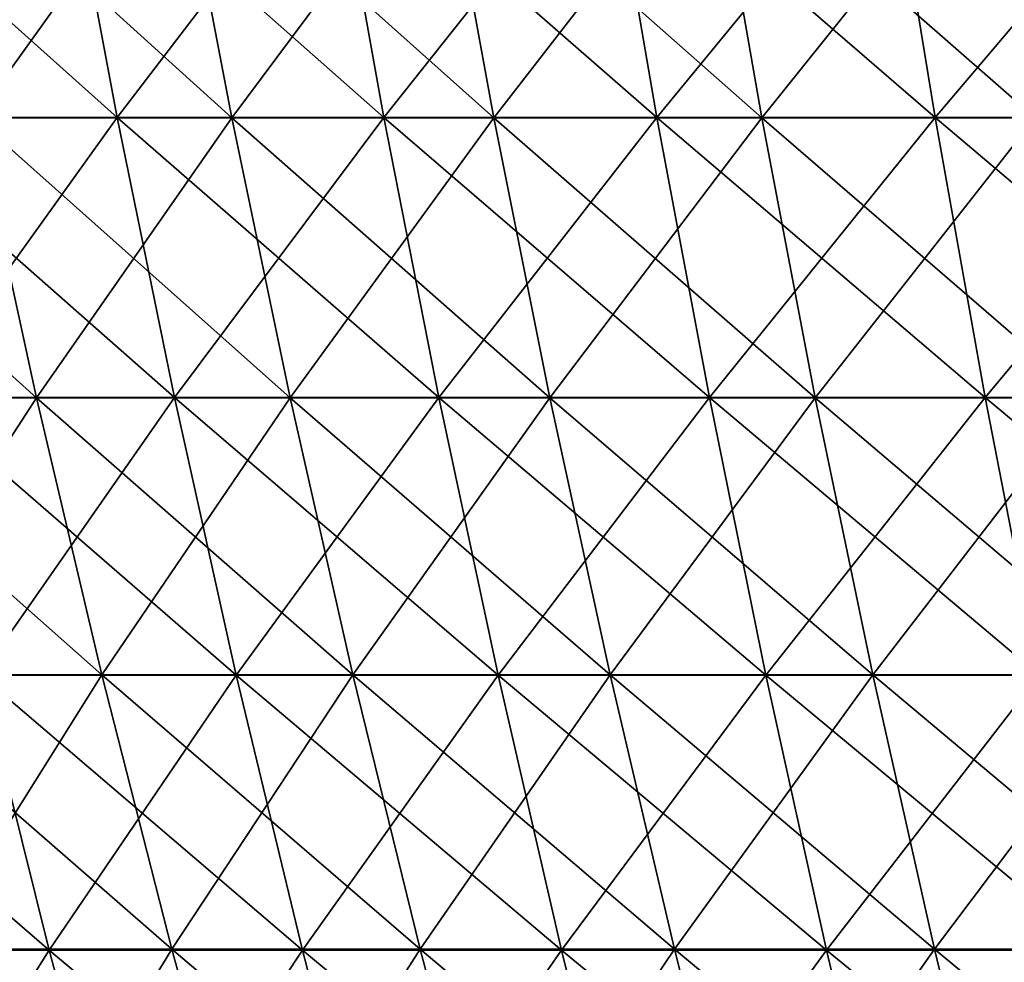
# Model space of a CAD drawing. Header units: millimetres. Extents: x -125 to 125, y -45 to 4025.
# Tile 391 of 656: x -73 to -62, y 3977 to 3987. Entities that reach past the tile are written whole.
import ezdxf

# ---------------------------------------------------------------- set-up
doc = ezdxf.new("R2010")
doc.units = ezdxf.units.MM
doc.header["$LTSCALE"] = 6.999206
for name, color, linetype in [('21', 7, 'CONTINUOUS'), ('22', 7, 'CONTINUOUS'), ('23', 7, 'CONTINUOUS'), ('24', 7, 'CONTINUOUS')]:
    doc.layers.add(name, color=color, linetype=linetype)

msp = doc.modelspace()

# ---------------------------------------------------------------- linework, layer by layer
at = {"layer": '21', "color": 7, "linetype": 'CONTINUOUS'}
for points in [[(-74.521, 3986.33, 92.608), (-71.634, 3986.33, 94.859), (-75.131, 3989.459, 93.366), (-74.521, 3986.33, 92.608)], [(-75.131, 3989.459, 93.366), (-71.634, 3986.33, 94.859), (-72.22, 3989.459, 95.635), (-75.131, 3989.459, 93.366)], [(-71.634, 3986.33, 94.859), (-68.679, 3986.33, 97.02), (-72.22, 3989.459, 95.635), (-71.634, 3986.33, 94.859)], [(-72.22, 3989.459, 95.635), (-68.679, 3986.33, 97.02), (-69.241, 3989.459, 97.814), (-72.22, 3989.459, 95.635)], [(-68.679, 3986.33, 97.02), (-65.659, 3986.33, 99.089), (-69.241, 3989.459, 97.814), (-68.679, 3986.33, 97.02)], [(-69.241, 3989.459, 97.814), (-65.659, 3986.33, 99.089), (-66.196, 3989.459, 99.9), (-69.241, 3989.459, 97.814)], [(-65.659, 3986.33, 99.089), (-62.576, 3986.33, 101.064), (-66.196, 3989.459, 99.9), (-65.659, 3986.33, 99.089)], [(-66.196, 3989.459, 99.9), (-62.576, 3986.33, 101.064), (-63.088, 3989.459, 101.891), (-66.196, 3989.459, 99.9)], [(-62.576, 3986.33, 101.064), (-59.434, 3986.33, 102.943), (-63.088, 3989.459, 101.891), (-62.576, 3986.33, 101.064)], [(-63.088, 3989.459, 101.891), (-59.434, 3986.33, 102.943), (-59.92, 3989.459, 103.785), (-63.088, 3989.459, 101.891)], [(-73.86, 3983.228, 91.787), (-70.999, 3983.228, 94.018), (-74.521, 3986.33, 92.608), (-73.86, 3983.228, 91.787)], [(-74.521, 3986.33, 92.608), (-70.999, 3983.228, 94.018), (-71.634, 3986.33, 94.859), (-74.521, 3986.33, 92.608)], [(-70.999, 3983.228, 94.018), (-68.07, 3983.228, 96.159), (-71.634, 3986.33, 94.859), (-70.999, 3983.228, 94.018)], [(-71.634, 3986.33, 94.859), (-68.07, 3983.228, 96.159), (-68.679, 3986.33, 97.02), (-71.634, 3986.33, 94.859)], [(-68.07, 3983.228, 96.159), (-65.076, 3983.228, 98.21), (-68.679, 3986.33, 97.02), (-68.07, 3983.228, 96.159)], [(-68.679, 3986.33, 97.02), (-65.076, 3983.228, 98.21), (-65.659, 3986.33, 99.089), (-68.679, 3986.33, 97.02)], [(-65.076, 3983.228, 98.21), (-62.021, 3983.228, 100.167), (-65.659, 3986.33, 99.089), (-65.076, 3983.228, 98.21)], [(-65.659, 3986.33, 99.089), (-62.021, 3983.228, 100.167), (-62.576, 3986.33, 101.064), (-65.659, 3986.33, 99.089)], [(-62.021, 3983.228, 100.167), (-58.907, 3983.228, 102.03), (-62.576, 3986.33, 101.064), (-62.021, 3983.228, 100.167)], [(-62.576, 3986.33, 101.064), (-58.907, 3983.228, 102.03), (-59.434, 3986.33, 102.943), (-62.576, 3986.33, 101.064)], [(-73.149, 3980.155, 90.902), (-70.315, 3980.155, 93.112), (-73.86, 3983.228, 91.787), (-73.149, 3980.155, 90.902)], [(-73.86, 3983.228, 91.787), (-70.315, 3980.155, 93.112), (-70.999, 3983.228, 94.018), (-73.86, 3983.228, 91.787)], [(-70.315, 3980.155, 93.112), (-67.414, 3980.155, 95.233), (-70.999, 3983.228, 94.018), (-70.315, 3980.155, 93.112)], [(-70.999, 3983.228, 94.018), (-67.414, 3980.155, 95.233), (-68.07, 3983.228, 96.159), (-70.999, 3983.228, 94.018)], [(-67.414, 3980.155, 95.233), (-64.449, 3980.155, 97.264), (-68.07, 3983.228, 96.159), (-67.414, 3980.155, 95.233)], [(-68.07, 3983.228, 96.159), (-64.449, 3980.155, 97.264), (-65.076, 3983.228, 98.21), (-68.07, 3983.228, 96.159)], [(-64.449, 3980.155, 97.264), (-61.423, 3980.155, 99.202), (-65.076, 3983.228, 98.21), (-64.449, 3980.155, 97.264)], [(-65.076, 3983.228, 98.21), (-61.423, 3980.155, 99.202), (-62.021, 3983.228, 100.167), (-65.076, 3983.228, 98.21)], [(-61.423, 3980.155, 99.202), (-58.339, 3980.155, 101.047), (-62.021, 3983.228, 100.167), (-61.423, 3980.155, 99.202)], [(-62.021, 3983.228, 100.167), (-58.339, 3980.155, 101.047), (-58.907, 3983.228, 102.03), (-62.021, 3983.228, 100.167)], [(-75.122, 3977.112, 87.683), (-72.387, 3977.112, 89.955), (-75.913, 3980.155, 88.606), (-75.122, 3977.112, 87.683)], [(-75.913, 3980.155, 88.606), (-72.387, 3977.112, 89.955), (-73.149, 3980.155, 90.902), (-75.913, 3980.155, 88.606)], [(-72.387, 3977.112, 89.955), (-69.582, 3977.112, 92.142), (-73.149, 3980.155, 90.902), (-72.387, 3977.112, 89.955)], [(-73.149, 3980.155, 90.902), (-69.582, 3977.112, 92.142), (-70.315, 3980.155, 93.112), (-73.149, 3980.155, 90.902)], [(-69.582, 3977.112, 92.142), (-66.712, 3977.112, 94.241), (-70.315, 3980.155, 93.112), (-69.582, 3977.112, 92.142)], [(-70.315, 3980.155, 93.112), (-66.712, 3977.112, 94.241), (-67.414, 3980.155, 95.233), (-70.315, 3980.155, 93.112)], [(-66.712, 3977.112, 94.241), (-63.778, 3977.112, 96.25), (-67.414, 3980.155, 95.233), (-66.712, 3977.112, 94.241)], [(-67.414, 3980.155, 95.233), (-63.778, 3977.112, 96.25), (-64.449, 3980.155, 97.264), (-67.414, 3980.155, 95.233)], [(-63.778, 3977.112, 96.25), (-60.784, 3977.112, 98.169), (-64.449, 3980.155, 97.264), (-63.778, 3977.112, 96.25)], [(-64.449, 3980.155, 97.264), (-60.784, 3977.112, 98.169), (-61.423, 3980.155, 99.202), (-64.449, 3980.155, 97.264)], [(-74.28, 3974.102, 86.7), (-71.575, 3974.102, 88.946), (-75.122, 3977.112, 87.683), (-74.28, 3974.102, 86.7)], [(-75.122, 3977.112, 87.683), (-71.575, 3974.102, 88.946), (-72.387, 3977.112, 89.955), (-75.122, 3977.112, 87.683)], [(-71.575, 3974.102, 88.946), (-68.802, 3974.102, 91.108), (-72.387, 3977.112, 89.955), (-71.575, 3974.102, 88.946)], [(-72.387, 3977.112, 89.955), (-68.802, 3974.102, 91.108), (-69.582, 3977.112, 92.142), (-72.387, 3977.112, 89.955)], [(-68.802, 3974.102, 91.108), (-65.964, 3974.102, 93.184), (-69.582, 3977.112, 92.142), (-68.802, 3974.102, 91.108)], [(-69.582, 3977.112, 92.142), (-65.964, 3974.102, 93.184), (-66.712, 3977.112, 94.241), (-69.582, 3977.112, 92.142)], [(-65.964, 3974.102, 93.184), (-63.063, 3974.102, 95.171), (-66.712, 3977.112, 94.241), (-65.964, 3974.102, 93.184)], [(-66.712, 3977.112, 94.241), (-63.063, 3974.102, 95.171), (-63.778, 3977.112, 96.25), (-66.712, 3977.112, 94.241)], [(-63.063, 3974.102, 95.171), (-60.102, 3974.102, 97.068), (-63.778, 3977.112, 96.25), (-63.063, 3974.102, 95.171)], [(-63.778, 3977.112, 96.25), (-60.102, 3974.102, 97.068), (-60.784, 3977.112, 98.169), (-63.778, 3977.112, 96.25)]]:
    msp.add_3dface(points, dxfattribs=at)
at = {"layer": '22', "color": 7, "linetype": 'CONTINUOUS'}
for points in [[(-72.22, 3989.459, -95.635), (-74.521, 3986.33, -92.608), (-75.131, 3989.459, -93.366), (-72.22, 3989.459, -95.635)], [(-71.634, 3986.33, -94.859), (-74.521, 3986.33, -92.608), (-72.22, 3989.459, -95.635), (-71.634, 3986.33, -94.859)], [(-69.241, 3989.459, -97.814), (-71.634, 3986.33, -94.859), (-72.22, 3989.459, -95.635), (-69.241, 3989.459, -97.814)], [(-68.679, 3986.33, -97.02), (-71.634, 3986.33, -94.859), (-69.241, 3989.459, -97.814), (-68.679, 3986.33, -97.02)], [(-66.196, 3989.459, -99.9), (-68.679, 3986.33, -97.02), (-69.241, 3989.459, -97.814), (-66.196, 3989.459, -99.9)], [(-65.659, 3986.33, -99.089), (-68.679, 3986.33, -97.02), (-66.196, 3989.459, -99.9), (-65.659, 3986.33, -99.089)], [(-63.088, 3989.459, -101.891), (-65.659, 3986.33, -99.089), (-66.196, 3989.459, -99.9), (-63.088, 3989.459, -101.891)], [(-62.576, 3986.33, -101.064), (-65.659, 3986.33, -99.089), (-63.088, 3989.459, -101.891), (-62.576, 3986.33, -101.064)], [(-59.92, 3989.459, -103.785), (-62.576, 3986.33, -101.064), (-63.088, 3989.459, -101.891), (-59.92, 3989.459, -103.785)], [(-59.434, 3986.33, -102.943), (-62.576, 3986.33, -101.064), (-59.92, 3989.459, -103.785), (-59.434, 3986.33, -102.943)], [(-71.634, 3986.33, -94.859), (-73.86, 3983.228, -91.787), (-74.521, 3986.33, -92.608), (-71.634, 3986.33, -94.859)], [(-70.999, 3983.228, -94.018), (-73.86, 3983.228, -91.787), (-71.634, 3986.33, -94.859), (-70.999, 3983.228, -94.018)], [(-68.679, 3986.33, -97.02), (-70.999, 3983.228, -94.018), (-71.634, 3986.33, -94.859), (-68.679, 3986.33, -97.02)], [(-68.07, 3983.228, -96.159), (-70.999, 3983.228, -94.018), (-68.679, 3986.33, -97.02), (-68.07, 3983.228, -96.159)], [(-65.659, 3986.33, -99.089), (-68.07, 3983.228, -96.159), (-68.679, 3986.33, -97.02), (-65.659, 3986.33, -99.089)], [(-65.076, 3983.228, -98.21), (-68.07, 3983.228, -96.159), (-65.659, 3986.33, -99.089), (-65.076, 3983.228, -98.21)], [(-62.576, 3986.33, -101.064), (-65.076, 3983.228, -98.21), (-65.659, 3986.33, -99.089), (-62.576, 3986.33, -101.064)], [(-62.021, 3983.228, -100.167), (-65.076, 3983.228, -98.21), (-62.576, 3986.33, -101.064), (-62.021, 3983.228, -100.167)], [(-59.434, 3986.33, -102.943), (-62.021, 3983.228, -100.167), (-62.576, 3986.33, -101.064), (-59.434, 3986.33, -102.943)], [(-58.907, 3983.228, -102.03), (-62.021, 3983.228, -100.167), (-59.434, 3986.33, -102.943), (-58.907, 3983.228, -102.03)], [(-70.999, 3983.228, -94.018), (-73.149, 3980.155, -90.902), (-73.86, 3983.228, -91.787), (-70.999, 3983.228, -94.018)], [(-70.315, 3980.155, -93.112), (-73.149, 3980.155, -90.902), (-70.999, 3983.228, -94.018), (-70.315, 3980.155, -93.112)], [(-68.07, 3983.228, -96.159), (-70.315, 3980.155, -93.112), (-70.999, 3983.228, -94.018), (-68.07, 3983.228, -96.159)], [(-67.414, 3980.155, -95.233), (-70.315, 3980.155, -93.112), (-68.07, 3983.228, -96.159), (-67.414, 3980.155, -95.233)], [(-65.076, 3983.228, -98.21), (-67.414, 3980.155, -95.233), (-68.07, 3983.228, -96.159), (-65.076, 3983.228, -98.21)], [(-64.449, 3980.155, -97.264), (-67.414, 3980.155, -95.233), (-65.076, 3983.228, -98.21), (-64.449, 3980.155, -97.264)], [(-62.021, 3983.228, -100.167), (-64.449, 3980.155, -97.264), (-65.076, 3983.228, -98.21), (-62.021, 3983.228, -100.167)], [(-61.423, 3980.155, -99.202), (-64.449, 3980.155, -97.264), (-62.021, 3983.228, -100.167), (-61.423, 3980.155, -99.202)], [(-58.907, 3983.228, -102.03), (-61.423, 3980.155, -99.202), (-62.021, 3983.228, -100.167), (-58.907, 3983.228, -102.03)], [(-72.387, 3977.112, -89.955), (-75.122, 3977.112, -87.683), (-73.149, 3980.155, -90.902), (-72.387, 3977.112, -89.955)], [(-70.315, 3980.155, -93.112), (-72.387, 3977.112, -89.955), (-73.149, 3980.155, -90.902), (-70.315, 3980.155, -93.112)], [(-69.582, 3977.112, -92.142), (-72.387, 3977.112, -89.955), (-70.315, 3980.155, -93.112), (-69.582, 3977.112, -92.142)], [(-67.414, 3980.155, -95.233), (-69.582, 3977.112, -92.142), (-70.315, 3980.155, -93.112), (-67.414, 3980.155, -95.233)], [(-66.712, 3977.112, -94.241), (-69.582, 3977.112, -92.142), (-67.414, 3980.155, -95.233), (-66.712, 3977.112, -94.241)], [(-64.449, 3980.155, -97.264), (-66.712, 3977.112, -94.241), (-67.414, 3980.155, -95.233), (-64.449, 3980.155, -97.264)], [(-63.778, 3977.112, -96.25), (-66.712, 3977.112, -94.241), (-64.449, 3980.155, -97.264), (-63.778, 3977.112, -96.25)], [(-61.423, 3980.155, -99.202), (-63.778, 3977.112, -96.25), (-64.449, 3980.155, -97.264), (-61.423, 3980.155, -99.202)], [(-60.784, 3977.112, -98.169), (-63.778, 3977.112, -96.25), (-61.423, 3980.155, -99.202), (-60.784, 3977.112, -98.169)], [(-72.387, 3977.112, -89.955), (-74.28, 3974.102, -86.7), (-75.122, 3977.112, -87.683), (-72.387, 3977.112, -89.955)], [(-71.575, 3974.102, -88.946), (-74.28, 3974.102, -86.7), (-72.387, 3977.112, -89.955), (-71.575, 3974.102, -88.946)], [(-69.582, 3977.112, -92.142), (-71.575, 3974.102, -88.946), (-72.387, 3977.112, -89.955), (-69.582, 3977.112, -92.142)], [(-68.802, 3974.102, -91.108), (-71.575, 3974.102, -88.946), (-69.582, 3977.112, -92.142), (-68.802, 3974.102, -91.108)], [(-66.712, 3977.112, -94.241), (-68.802, 3974.102, -91.108), (-69.582, 3977.112, -92.142), (-66.712, 3977.112, -94.241)], [(-65.964, 3974.102, -93.184), (-68.802, 3974.102, -91.108), (-66.712, 3977.112, -94.241), (-65.964, 3974.102, -93.184)], [(-63.778, 3977.112, -96.25), (-65.964, 3974.102, -93.184), (-66.712, 3977.112, -94.241), (-63.778, 3977.112, -96.25)], [(-63.063, 3974.102, -95.171), (-65.964, 3974.102, -93.184), (-63.778, 3977.112, -96.25), (-63.063, 3974.102, -95.171)], [(-60.784, 3977.112, -98.169), (-63.063, 3974.102, -95.171), (-63.778, 3977.112, -96.25), (-60.784, 3977.112, -98.169)], [(-60.102, 3974.102, -97.068), (-63.063, 3974.102, -95.171), (-60.784, 3977.112, -98.169), (-60.102, 3974.102, -97.068)]]:
    msp.add_3dface(points, dxfattribs=at)
at = {"layer": '23', "color": 7, "linetype": 'CONTINUOUS'}
for points in [[(-73.201, 3986.325, -90.967), (-70.365, 3986.325, -93.178), (-73.821, 3989.451, -91.737), (-73.201, 3986.325, -90.967)], [(-73.821, 3989.451, -91.737), (-70.365, 3986.325, -93.178), (-70.961, 3989.451, -93.967), (-73.821, 3989.451, -91.737)], [(-70.365, 3986.325, -93.178), (-67.462, 3986.325, -95.3), (-70.961, 3989.451, -93.967), (-70.365, 3986.325, -93.178)], [(-70.961, 3989.451, -93.967), (-67.462, 3986.325, -95.3), (-68.033, 3989.451, -96.108), (-70.961, 3989.451, -93.967)], [(-67.462, 3986.325, -95.3), (-64.495, 3986.325, -97.333), (-68.033, 3989.451, -96.108), (-67.462, 3986.325, -95.3)], [(-68.033, 3989.451, -96.108), (-64.495, 3986.325, -97.333), (-65.041, 3989.451, -98.157), (-68.033, 3989.451, -96.108)], [(-64.495, 3986.325, -97.333), (-61.467, 3986.325, -99.273), (-65.041, 3989.451, -98.157), (-64.495, 3986.325, -97.333)], [(-65.041, 3989.451, -98.157), (-61.467, 3986.325, -99.273), (-61.988, 3989.451, -100.114), (-65.041, 3989.451, -98.157)], [(-61.467, 3986.325, -99.273), (-58.381, 3986.325, -101.118), (-61.988, 3989.451, -100.114), (-61.467, 3986.325, -99.273)], [(-61.988, 3989.451, -100.114), (-58.381, 3986.325, -101.118), (-58.875, 3989.451, -101.975), (-61.988, 3989.451, -100.114)], [(-75.27, 3983.227, -87.855), (-72.528, 3983.227, -90.131), (-75.967, 3986.325, -88.669), (-75.27, 3983.227, -87.855)], [(-75.967, 3986.325, -88.669), (-72.528, 3983.227, -90.131), (-73.201, 3986.325, -90.967), (-75.967, 3986.325, -88.669)], [(-72.528, 3983.227, -90.131), (-69.718, 3983.227, -92.322), (-73.201, 3986.325, -90.967), (-72.528, 3983.227, -90.131)], [(-73.201, 3986.325, -90.967), (-69.718, 3983.227, -92.322), (-70.365, 3986.325, -93.178), (-73.201, 3986.325, -90.967)], [(-69.718, 3983.227, -92.322), (-66.842, 3983.227, -94.425), (-70.365, 3986.325, -93.178), (-69.718, 3983.227, -92.322)], [(-70.365, 3986.325, -93.178), (-66.842, 3983.227, -94.425), (-67.462, 3986.325, -95.3), (-70.365, 3986.325, -93.178)], [(-66.842, 3983.227, -94.425), (-63.903, 3983.227, -96.439), (-67.462, 3986.325, -95.3), (-66.842, 3983.227, -94.425)], [(-67.462, 3986.325, -95.3), (-63.903, 3983.227, -96.439), (-64.495, 3986.325, -97.333), (-67.462, 3986.325, -95.3)], [(-63.903, 3983.227, -96.439), (-60.903, 3983.227, -98.361), (-64.495, 3986.325, -97.333), (-63.903, 3983.227, -96.439)], [(-64.495, 3986.325, -97.333), (-60.903, 3983.227, -98.361), (-61.467, 3986.325, -99.273), (-64.495, 3986.325, -97.333)], [(-74.518, 3980.158, -86.978), (-71.805, 3980.158, -89.232), (-75.27, 3983.227, -87.855), (-74.518, 3980.158, -86.978)], [(-75.27, 3983.227, -87.855), (-71.805, 3980.158, -89.232), (-72.528, 3983.227, -90.131), (-75.27, 3983.227, -87.855)], [(-71.805, 3980.158, -89.232), (-69.023, 3980.158, -91.401), (-72.528, 3983.227, -90.131), (-71.805, 3980.158, -89.232)], [(-72.528, 3983.227, -90.131), (-69.023, 3980.158, -91.401), (-69.718, 3983.227, -92.322), (-72.528, 3983.227, -90.131)], [(-69.023, 3980.158, -91.401), (-66.175, 3980.158, -93.483), (-69.718, 3983.227, -92.322), (-69.023, 3980.158, -91.401)], [(-69.718, 3983.227, -92.322), (-66.175, 3980.158, -93.483), (-66.842, 3983.227, -94.425), (-69.718, 3983.227, -92.322)], [(-66.175, 3980.158, -93.483), (-63.265, 3980.158, -95.476), (-66.842, 3983.227, -94.425), (-66.175, 3980.158, -93.483)], [(-66.842, 3983.227, -94.425), (-63.265, 3980.158, -95.476), (-63.903, 3983.227, -96.439), (-66.842, 3983.227, -94.425)], [(-63.265, 3980.158, -95.476), (-60.295, 3980.158, -97.379), (-63.903, 3983.227, -96.439), (-63.265, 3980.158, -95.476)], [(-63.903, 3983.227, -96.439), (-60.295, 3980.158, -97.379), (-60.903, 3983.227, -98.361), (-63.903, 3983.227, -96.439)], [(-73.714, 3977.121, -86.04), (-71.03, 3977.121, -88.269), (-74.518, 3980.158, -86.978), (-73.714, 3977.121, -86.04)], [(-74.518, 3980.158, -86.978), (-71.03, 3977.121, -88.269), (-71.805, 3980.158, -89.232), (-74.518, 3980.158, -86.978)], [(-71.03, 3977.121, -88.269), (-68.278, 3977.121, -90.414), (-71.805, 3980.158, -89.232), (-71.03, 3977.121, -88.269)], [(-71.805, 3980.158, -89.232), (-68.278, 3977.121, -90.414), (-69.023, 3980.158, -91.401), (-71.805, 3980.158, -89.232)], [(-68.278, 3977.121, -90.414), (-65.461, 3977.121, -92.474), (-69.023, 3980.158, -91.401), (-68.278, 3977.121, -90.414)], [(-69.023, 3980.158, -91.401), (-65.461, 3977.121, -92.474), (-66.175, 3980.158, -93.483), (-69.023, 3980.158, -91.401)], [(-65.461, 3977.121, -92.474), (-62.582, 3977.121, -94.446), (-66.175, 3980.158, -93.483), (-65.461, 3977.121, -92.474)], [(-66.175, 3980.158, -93.483), (-62.582, 3977.121, -94.446), (-63.265, 3980.158, -95.476), (-66.175, 3980.158, -93.483)], [(-62.582, 3977.121, -94.446), (-59.644, 3977.121, -96.329), (-63.265, 3980.158, -95.476), (-62.582, 3977.121, -94.446)], [(-63.265, 3980.158, -95.476), (-59.644, 3977.121, -96.329), (-60.295, 3980.158, -97.379), (-63.265, 3980.158, -95.476)], [(-72.858, 3974.118, -85.04), (-70.204, 3974.118, -87.243), (-73.714, 3977.121, -86.04), (-72.858, 3974.118, -85.04)], [(-73.714, 3977.121, -86.04), (-70.204, 3974.118, -87.243), (-71.03, 3977.121, -88.269), (-73.714, 3977.121, -86.04)], [(-70.204, 3974.118, -87.243), (-67.484, 3974.118, -89.364), (-71.03, 3977.121, -88.269), (-70.204, 3974.118, -87.243)], [(-71.03, 3977.121, -88.269), (-67.484, 3974.118, -89.364), (-68.278, 3977.121, -90.414), (-71.03, 3977.121, -88.269)], [(-67.484, 3974.118, -89.364), (-64.7, 3974.118, -91.4), (-68.278, 3977.121, -90.414), (-67.484, 3974.118, -89.364)], [(-68.278, 3977.121, -90.414), (-64.7, 3974.118, -91.4), (-65.461, 3977.121, -92.474), (-68.278, 3977.121, -90.414)], [(-64.7, 3974.118, -91.4), (-61.855, 3974.118, -93.349), (-65.461, 3977.121, -92.474), (-64.7, 3974.118, -91.4)], [(-65.461, 3977.121, -92.474), (-61.855, 3974.118, -93.349), (-62.582, 3977.121, -94.446), (-65.461, 3977.121, -92.474)], [(-61.855, 3974.118, -93.349), (-58.951, 3974.118, -95.209), (-62.582, 3977.121, -94.446), (-61.855, 3974.118, -93.349)], [(-62.582, 3977.121, -94.446), (-58.951, 3974.118, -95.209), (-59.644, 3977.121, -96.329), (-62.582, 3977.121, -94.446)]]:
    msp.add_3dface(points, dxfattribs=at)
at = {"layer": '24', "color": 7, "linetype": 'CONTINUOUS'}
for points in [[(-70.961, 3989.451, 93.967), (-73.201, 3986.325, 90.967), (-73.821, 3989.451, 91.737), (-70.961, 3989.451, 93.967)], [(-70.365, 3986.325, 93.178), (-73.201, 3986.325, 90.967), (-70.961, 3989.451, 93.967), (-70.365, 3986.325, 93.178)], [(-68.033, 3989.451, 96.108), (-70.365, 3986.325, 93.178), (-70.961, 3989.451, 93.967), (-68.033, 3989.451, 96.108)], [(-67.462, 3986.325, 95.3), (-70.365, 3986.325, 93.178), (-68.033, 3989.451, 96.108), (-67.462, 3986.325, 95.3)], [(-65.041, 3989.451, 98.157), (-67.462, 3986.325, 95.3), (-68.033, 3989.451, 96.108), (-65.041, 3989.451, 98.157)], [(-64.495, 3986.325, 97.333), (-67.462, 3986.325, 95.3), (-65.041, 3989.451, 98.157), (-64.495, 3986.325, 97.333)], [(-61.988, 3989.451, 100.114), (-64.495, 3986.325, 97.333), (-65.041, 3989.451, 98.157), (-61.988, 3989.451, 100.114)], [(-61.467, 3986.325, 99.273), (-64.495, 3986.325, 97.333), (-61.988, 3989.451, 100.114), (-61.467, 3986.325, 99.273)], [(-58.875, 3989.451, 101.975), (-61.467, 3986.325, 99.273), (-61.988, 3989.451, 100.114), (-58.875, 3989.451, 101.975)], [(-72.528, 3983.227, 90.131), (-75.27, 3983.227, 87.855), (-73.201, 3986.325, 90.967), (-72.528, 3983.227, 90.131)], [(-70.365, 3986.325, 93.178), (-72.528, 3983.227, 90.131), (-73.201, 3986.325, 90.967), (-70.365, 3986.325, 93.178)], [(-69.718, 3983.227, 92.322), (-72.528, 3983.227, 90.131), (-70.365, 3986.325, 93.178), (-69.718, 3983.227, 92.322)], [(-67.462, 3986.325, 95.3), (-69.718, 3983.227, 92.322), (-70.365, 3986.325, 93.178), (-67.462, 3986.325, 95.3)], [(-66.842, 3983.227, 94.425), (-69.718, 3983.227, 92.322), (-67.462, 3986.325, 95.3), (-66.842, 3983.227, 94.425)], [(-64.495, 3986.325, 97.333), (-66.842, 3983.227, 94.425), (-67.462, 3986.325, 95.3), (-64.495, 3986.325, 97.333)], [(-63.903, 3983.227, 96.439), (-66.842, 3983.227, 94.425), (-64.495, 3986.325, 97.333), (-63.903, 3983.227, 96.439)], [(-61.467, 3986.325, 99.273), (-63.903, 3983.227, 96.439), (-64.495, 3986.325, 97.333), (-61.467, 3986.325, 99.273)], [(-60.903, 3983.227, 98.361), (-63.903, 3983.227, 96.439), (-61.467, 3986.325, 99.273), (-60.903, 3983.227, 98.361)], [(-72.528, 3983.227, 90.131), (-74.518, 3980.158, 86.978), (-75.27, 3983.227, 87.855), (-72.528, 3983.227, 90.131)], [(-71.805, 3980.158, 89.232), (-74.518, 3980.158, 86.978), (-72.528, 3983.227, 90.131), (-71.805, 3980.158, 89.232)], [(-69.718, 3983.227, 92.322), (-71.805, 3980.158, 89.232), (-72.528, 3983.227, 90.131), (-69.718, 3983.227, 92.322)], [(-69.023, 3980.158, 91.401), (-71.805, 3980.158, 89.232), (-69.718, 3983.227, 92.322), (-69.023, 3980.158, 91.401)], [(-66.842, 3983.227, 94.425), (-69.023, 3980.158, 91.401), (-69.718, 3983.227, 92.322), (-66.842, 3983.227, 94.425)], [(-66.175, 3980.158, 93.483), (-69.023, 3980.158, 91.401), (-66.842, 3983.227, 94.425), (-66.175, 3980.158, 93.483)], [(-63.903, 3983.227, 96.439), (-66.175, 3980.158, 93.483), (-66.842, 3983.227, 94.425), (-63.903, 3983.227, 96.439)], [(-63.265, 3980.158, 95.476), (-66.175, 3980.158, 93.483), (-63.903, 3983.227, 96.439), (-63.265, 3980.158, 95.476)], [(-60.903, 3983.227, 98.361), (-63.265, 3980.158, 95.476), (-63.903, 3983.227, 96.439), (-60.903, 3983.227, 98.361)], [(-60.295, 3980.158, 97.379), (-63.265, 3980.158, 95.476), (-60.903, 3983.227, 98.361), (-60.295, 3980.158, 97.379)], [(-71.805, 3980.158, 89.232), (-73.714, 3977.121, 86.04), (-74.518, 3980.158, 86.978), (-71.805, 3980.158, 89.232)], [(-71.03, 3977.121, 88.269), (-73.714, 3977.121, 86.04), (-71.805, 3980.158, 89.232), (-71.03, 3977.121, 88.269)], [(-69.023, 3980.158, 91.401), (-71.03, 3977.121, 88.269), (-71.805, 3980.158, 89.232), (-69.023, 3980.158, 91.401)], [(-68.278, 3977.121, 90.414), (-71.03, 3977.121, 88.269), (-69.023, 3980.158, 91.401), (-68.278, 3977.121, 90.414)], [(-66.175, 3980.158, 93.483), (-68.278, 3977.121, 90.414), (-69.023, 3980.158, 91.401), (-66.175, 3980.158, 93.483)], [(-65.461, 3977.121, 92.474), (-68.278, 3977.121, 90.414), (-66.175, 3980.158, 93.483), (-65.461, 3977.121, 92.474)], [(-63.265, 3980.158, 95.476), (-65.461, 3977.121, 92.474), (-66.175, 3980.158, 93.483), (-63.265, 3980.158, 95.476)], [(-62.582, 3977.121, 94.446), (-65.461, 3977.121, 92.474), (-63.265, 3980.158, 95.476), (-62.582, 3977.121, 94.446)], [(-60.295, 3980.158, 97.379), (-62.582, 3977.121, 94.446), (-63.265, 3980.158, 95.476), (-60.295, 3980.158, 97.379)], [(-59.644, 3977.121, 96.329), (-62.582, 3977.121, 94.446), (-60.295, 3980.158, 97.379), (-59.644, 3977.121, 96.329)], [(-71.03, 3977.121, 88.269), (-72.858, 3974.118, 85.04), (-73.714, 3977.121, 86.04), (-71.03, 3977.121, 88.269)], [(-70.204, 3974.118, 87.243), (-72.858, 3974.118, 85.04), (-71.03, 3977.121, 88.269), (-70.204, 3974.118, 87.243)], [(-68.278, 3977.121, 90.414), (-70.204, 3974.118, 87.243), (-71.03, 3977.121, 88.269), (-68.278, 3977.121, 90.414)], [(-67.484, 3974.118, 89.364), (-70.204, 3974.118, 87.243), (-68.278, 3977.121, 90.414), (-67.484, 3974.118, 89.364)], [(-65.461, 3977.121, 92.474), (-67.484, 3974.118, 89.364), (-68.278, 3977.121, 90.414), (-65.461, 3977.121, 92.474)], [(-64.7, 3974.118, 91.4), (-67.484, 3974.118, 89.364), (-65.461, 3977.121, 92.474), (-64.7, 3974.118, 91.4)], [(-62.582, 3977.121, 94.446), (-64.7, 3974.118, 91.4), (-65.461, 3977.121, 92.474), (-62.582, 3977.121, 94.446)], [(-61.855, 3974.118, 93.349), (-64.7, 3974.118, 91.4), (-62.582, 3977.121, 94.446), (-61.855, 3974.118, 93.349)], [(-59.644, 3977.121, 96.329), (-61.855, 3974.118, 93.349), (-62.582, 3977.121, 94.446), (-59.644, 3977.121, 96.329)], [(-58.951, 3974.118, 95.209), (-61.855, 3974.118, 93.349), (-59.644, 3977.121, 96.329), (-58.951, 3974.118, 95.209)]]:
    msp.add_3dface(points, dxfattribs=at)

doc.saveas('drawing.dxf')
